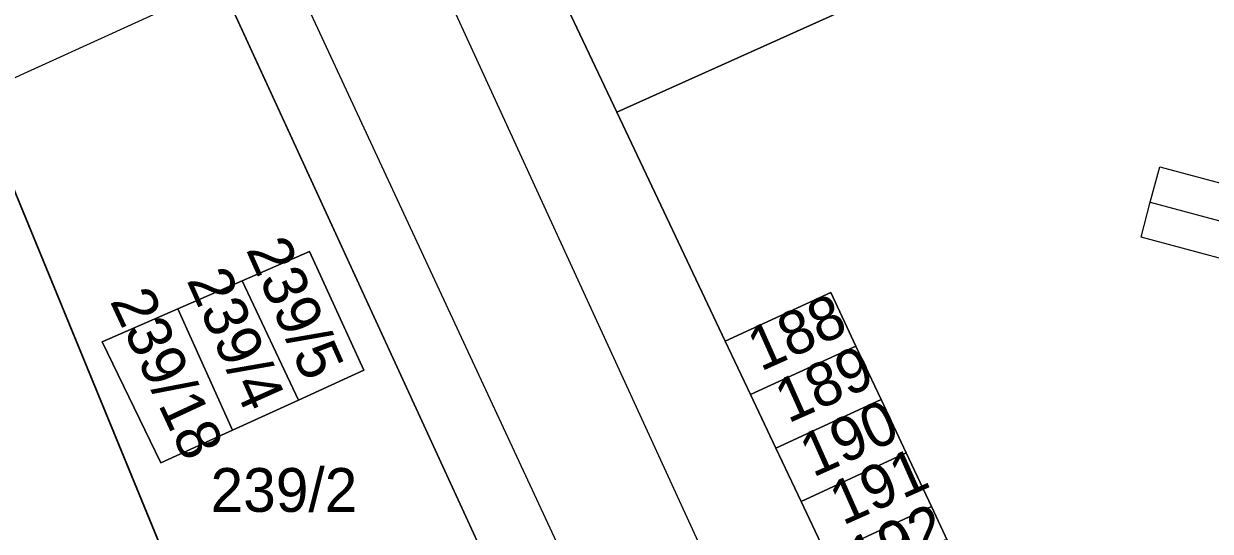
# Model space of a CAD drawing. Extents: x -264070 to -262271, y -1238894 to -1238141.
# Drawn here: x -263448.4 to -263394.3, y -1238419.2 to -1238396.1 of the extents above; entities that cross this region are included whole.
import ezdxf

# ---------------------------------------------------------------- set-up
doc = ezdxf.new("R2010")
doc.units = 0
for name, color, linetype in [('body_kn', 7, 'Continuous'), ('kladpar_druhypozemkov', 7, 'Continuous'), ('kladpar_hranice', 7, 'Continuous'), ('kladpar_parcelnecisla', 7, 'Continuous'), ('kladpar_plochy', 7, 'Continuous'), ('tarchy_linie', 7, 'Continuous'), ('zappar_hrandruhpozemk', 7, 'Continuous')]:
    doc.layers.add(name, color=color, linetype=linetype)

msp = doc.modelspace()

# ---------------------------------------------------------------- linework, layer by layer
at = {"layer": 'body_kn'}
for p, q in [((-263421.35, -1238400.1), (-263421.35, -1238400.1)), ((-263396.58, -1238402.6), (-263396.58, -1238402.6)), ((-263397.02, -1238404.21), (-263397.02, -1238404.21)), ((-263397.02, -1238404.21), (-263397.02, -1238404.21)), ((-263397.44, -1238405.81), (-263397.44, -1238405.81)), ((-263435.37, -1238406.46), (-263435.37, -1238406.46)), ((-263435.37, -1238406.46), (-263435.37, -1238406.46)), ((-263438.43, -1238407.8), (-263438.43, -1238407.8)), ((-263438.43, -1238407.8), (-263438.43, -1238407.8)), ((-263411.59, -1238408.34), (-263411.59, -1238408.34)), ((-263411.59, -1238408.34), (-263411.59, -1238408.34)), ((-263441.36, -1238409.08), (-263441.36, -1238409.08)), ((-263441.36, -1238409.08), (-263441.36, -1238409.08)), ((-263444.82, -1238410.59), (-263444.82, -1238410.59)), ((-263416.4, -1238410.56), (-263416.4, -1238410.56)), ((-263410.45, -1238410.78), (-263410.45, -1238410.78)), ((-263410.45, -1238410.78), (-263410.45, -1238410.78)), ((-263432.88, -1238411.88), (-263432.88, -1238411.88)), ((-263415.25, -1238412.99), (-263415.25, -1238412.99)), ((-263435.87, -1238413.25), (-263435.87, -1238413.25)), ((-263409.29, -1238413.22), (-263409.29, -1238413.22)), ((-263409.29, -1238413.22), (-263409.29, -1238413.22)), ((-263438.87, -1238414.62), (-263438.87, -1238414.62)), ((-263414.09, -1238415.44), (-263414.09, -1238415.44)), ((-263408.15, -1238415.66), (-263408.15, -1238415.66)), ((-263408.15, -1238415.66), (-263408.15, -1238415.66)), ((-263442.15, -1238416.11), (-263442.15, -1238416.11)), ((-263412.94, -1238417.88), (-263412.94, -1238417.88)), ((-263412.94, -1238417.88), (-263412.94, -1238417.88)), ((-263407, -1238418.11), (-263407, -1238418.11)), ((-263407, -1238418.11), (-263407, -1238418.11))]:
    msp.add_line(p, q, dxfattribs=at)
at = {"layer": 'kladpar_druhypozemkov'}
for p, q in [((-263434.9, -1238409.41), (-263434.9, -1238409.41)), ((-263413.88, -1238409.71), (-263413.88, -1238409.71)), ((-263437.92, -1238410.75), (-263437.92, -1238410.75)), ((-263440.84, -1238412.19), (-263440.84, -1238412.19)), ((-263412.73, -1238412.25), (-263412.73, -1238412.25)), ((-263411.47, -1238414.78), (-263411.47, -1238414.78)), ((-263436.46, -1238416.63), (-263436.46, -1238416.63)), ((-263410.51, -1238417.1), (-263410.51, -1238417.1))]:
    msp.add_line(p, q, dxfattribs=at)
at = {"layer": 'kladpar_hranice'}
msp.add_line((-263439.4, -1238394.24), (-263406.05, -1238466.82), dxfattribs=at)
for points in [[(-263409.73, -1238381.24), (-263404.6, -1238392.56), (-263406.47, -1238393.4), (-263406.89, -1238393.6), (-263421.35, -1238400.1), (-263426.69, -1238388.84), (-263419.5, -1238385.56), (-263417.07, -1238384.49), (-263409.73, -1238381.24)], [(-263426.69, -1238388.84), (-263421.35, -1238400.1), (-263416.4, -1238410.56), (-263415.25, -1238412.99), (-263414.09, -1238415.44), (-263412.94, -1238417.88)], [(-263406.05, -1238466.82), (-263406, -1238466.94), (-263414.72, -1238470.22), (-263416.14, -1238466.65), (-263417.47, -1238463.31), (-263418.83, -1238459.93), (-263420.12, -1238456.68), (-263426.11, -1238459), (-263450.61, -1238399.35), (-263451.66, -1238396.9), (-263440.52, -1238391.82), (-263439.4, -1238394.24)], [(-263385.76, -1238442.23), (-263398.56, -1238448.31), (-263400.24, -1238444.76), (-263395.51, -1238442.54), (-263396.66, -1238440.09), (-263397.81, -1238437.65), (-263398.96, -1238435.21), (-263400.11, -1238432.76), (-263401.25, -1238430.32), (-263402.41, -1238427.87), (-263403.55, -1238425.44), (-263404.7, -1238423), (-263405.85, -1238420.55), (-263407, -1238418.11), (-263408.15, -1238415.66), (-263409.29, -1238413.22), (-263410.45, -1238410.78), (-263411.59, -1238408.34), (-263416.4, -1238410.56), (-263421.35, -1238400.1), (-263406.89, -1238393.6)], [(-263374.18, -1238529.81), (-263394.31, -1238484.87), (-263394.88, -1238484.24), (-263395.5, -1238483.56), (-263397.23, -1238482.35), (-263398.6, -1238481.71), (-263400.02, -1238481.47), (-263402.52, -1238482.03), (-263405.07, -1238476.13), (-263404.1, -1238475.59), (-263403.06, -1238474.31), (-263402.83, -1238473.77), (-263406, -1238466.94), (-263406.05, -1238466.82), (-263439.4, -1238394.24)], [(-263493.11, -1238415.76), (-263470.58, -1238405.55), (-263468.15, -1238404.43), (-263451.66, -1238396.9), (-263450.61, -1238399.35), (-263426.11, -1238459), (-263424.74, -1238462.35), (-263423.38, -1238465.68), (-263422.04, -1238468.97), (-263420.59, -1238472.47), (-263419.19, -1238475.61), (-263423.39, -1238477.55), (-263433.56, -1238482.16), (-263502.82, -1238513.93), (-263509.7, -1238497.82), (-263513.9, -1238488.48), (-263515.71, -1238484.44), (-263521.05, -1238472.6), (-263524.45, -1238465.05), (-263526.3, -1238460.78), (-263530.53, -1238451.52), (-263534.06, -1238443.82)], [(-263435.87, -1238413.25), (-263432.88, -1238411.88), (-263435.37, -1238406.46), (-263438.43, -1238407.8), (-263441.36, -1238409.08), (-263444.82, -1238410.59), (-263442.15, -1238416.11), (-263438.87, -1238414.62), (-263435.87, -1238413.25)], [(-263435.37, -1238406.46), (-263432.88, -1238411.88), (-263435.87, -1238413.25), (-263438.43, -1238407.8), (-263435.37, -1238406.46)], [(-263438.43, -1238407.8), (-263435.87, -1238413.25), (-263438.87, -1238414.62), (-263441.36, -1238409.08), (-263438.43, -1238407.8)], [(-263411.59, -1238408.34), (-263410.45, -1238410.78), (-263415.25, -1238412.99), (-263416.4, -1238410.56), (-263411.59, -1238408.34)], [(-263441.36, -1238409.08), (-263438.87, -1238414.62), (-263442.15, -1238416.11), (-263444.82, -1238410.59), (-263441.36, -1238409.08)], [(-263410.45, -1238410.78), (-263409.29, -1238413.22), (-263414.09, -1238415.44), (-263415.25, -1238412.99), (-263410.45, -1238410.78)], [(-263409.29, -1238413.22), (-263408.15, -1238415.66), (-263412.94, -1238417.88), (-263414.09, -1238415.44), (-263409.29, -1238413.22)], [(-263408.15, -1238415.66), (-263407, -1238418.11), (-263411.79, -1238420.32), (-263412.94, -1238417.88), (-263408.15, -1238415.66)], [(-263412.94, -1238417.88), (-263411.79, -1238420.32), (-263410.64, -1238422.77), (-263409.48, -1238425.21), (-263408.32, -1238427.66), (-263407.17, -1238430.1), (-263406.01, -1238432.54), (-263404.86, -1238434.99), (-263403.71, -1238437.43), (-263402.55, -1238439.88), (-263401.4, -1238442.32), (-263400.24, -1238444.76), (-263398.56, -1238448.31), (-263400.91, -1238449.29), (-263393.39, -1238465.63), (-263385.7, -1238482.33), (-263378.03, -1238499.02), (-263370.62, -1238515.58), (-263372.75, -1238516.78), (-263372.99, -1238517.35), (-263372.82, -1238518.46), (-263372.34, -1238519.45), (-263367.45, -1238529.86)], [(-263407, -1238418.11), (-263405.85, -1238420.55), (-263410.64, -1238422.77), (-263411.79, -1238420.32), (-263407, -1238418.11)]]:
    msp.add_lwpolyline(points, dxfattribs=at)
at = {"layer": 'kladpar_plochy'}
for p, q in [((-263421.35, -1238400.1), (-263406.89, -1238393.6)), ((-263439.4, -1238394.24), (-263406.05, -1238466.82)), ((-263426.11, -1238459), (-263450.61, -1238399.35)), ((-263450.61, -1238399.35), (-263426.11, -1238459)), ((-263416.4, -1238410.56), (-263421.35, -1238400.1)), ((-263435.37, -1238406.46), (-263438.43, -1238407.8)), ((-263432.88, -1238411.88), (-263435.37, -1238406.46)), ((-263438.43, -1238407.8), (-263441.36, -1238409.08)), ((-263411.59, -1238408.34), (-263416.4, -1238410.56)), ((-263410.45, -1238410.78), (-263411.59, -1238408.34)), ((-263441.36, -1238409.08), (-263444.82, -1238410.59)), ((-263444.82, -1238410.59), (-263442.15, -1238416.11)), ((-263409.29, -1238413.22), (-263410.45, -1238410.78)), ((-263435.87, -1238413.25), (-263432.88, -1238411.88)), ((-263438.87, -1238414.62), (-263435.87, -1238413.25)), ((-263408.15, -1238415.66), (-263409.29, -1238413.22)), ((-263442.15, -1238416.11), (-263438.87, -1238414.62)), ((-263407, -1238418.11), (-263408.15, -1238415.66)), ((-263405.85, -1238420.55), (-263407, -1238418.11))]:
    msp.add_line(p, q, dxfattribs=at)
for points in [[(-263409.73, -1238381.24), (-263404.6, -1238392.56), (-263406.47, -1238393.4), (-263406.89, -1238393.6), (-263421.35, -1238400.1), (-263426.69, -1238388.84), (-263419.5, -1238385.56), (-263417.07, -1238384.49)], [(-263435.37, -1238406.46), (-263432.88, -1238411.88), (-263435.87, -1238413.25), (-263438.43, -1238407.8)], [(-263438.43, -1238407.8), (-263435.87, -1238413.25), (-263438.87, -1238414.62), (-263441.36, -1238409.08)], [(-263411.59, -1238408.34), (-263410.45, -1238410.78), (-263415.25, -1238412.99), (-263416.4, -1238410.56)], [(-263441.36, -1238409.08), (-263438.87, -1238414.62), (-263442.15, -1238416.11), (-263444.82, -1238410.59)], [(-263410.45, -1238410.78), (-263409.29, -1238413.22), (-263414.09, -1238415.44), (-263415.25, -1238412.99)], [(-263409.29, -1238413.22), (-263408.15, -1238415.66), (-263412.94, -1238417.88), (-263414.09, -1238415.44)], [(-263408.15, -1238415.66), (-263407, -1238418.11), (-263411.79, -1238420.32), (-263412.94, -1238417.88)], [(-263407, -1238418.11), (-263405.85, -1238420.55), (-263410.64, -1238422.77), (-263411.79, -1238420.32)]]:
    msp.add_lwpolyline(points, close=True, dxfattribs=at)
for points in [[(-263426.69, -1238388.84), (-263421.35, -1238400.1), (-263416.4, -1238410.56), (-263415.25, -1238412.99), (-263414.09, -1238415.44), (-263412.94, -1238417.88), (-263411.79, -1238420.32), (-263410.64, -1238422.77), (-263409.48, -1238425.21), (-263408.32, -1238427.66), (-263407.17, -1238430.1), (-263406.01, -1238432.54), (-263404.86, -1238434.99), (-263403.71, -1238437.43), (-263402.55, -1238439.88), (-263401.4, -1238442.32), (-263400.24, -1238444.76), (-263398.56, -1238448.31), (-263400.91, -1238449.29), (-263393.39, -1238465.63)], [(-263374.18, -1238529.81), (-263394.31, -1238484.87), (-263394.88, -1238484.24), (-263395.5, -1238483.56), (-263397.23, -1238482.35), (-263398.6, -1238481.71), (-263400.02, -1238481.47), (-263402.52, -1238482.03), (-263405.07, -1238476.13), (-263404.1, -1238475.59), (-263403.06, -1238474.31), (-263402.83, -1238473.77), (-263406, -1238466.94), (-263406.05, -1238466.82), (-263439.4, -1238394.24)]]:
    msp.add_lwpolyline(points, dxfattribs=at)
at = {"layer": 'tarchy_linie'}
for points in [[(-263378.05, -1238411.02), (-263397.44, -1238405.81), (-263397.02, -1238404.21), (-263396.58, -1238402.6), (-263378.82, -1238407.37)], [(-263397.02, -1238404.21), (-263377.69, -1238409.4), (-263366.46, -1238411.44), (-263358.85, -1238425.64), (-263336.16, -1238470.78), (-263332.6, -1238476.95), (-263296.56, -1238459.94), (-263276.12, -1238477.1)]]:
    msp.add_lwpolyline(points, dxfattribs=at)
at = {"layer": 'zappar_hrandruhpozemk'}
for p, q in [((-263430.76, -1238391.13), (-263411.35, -1238433.43)), ((-263450.61, -1238399.35), (-263439.4, -1238394.24))]:
    msp.add_line(p, q, dxfattribs=at)
msp.add_lwpolyline([(-263438.05, -1238390.73), (-263437.45, -1238391.34), (-263436.82, -1238392.33), (-263423.1, -1238421.9)], dxfattribs=at)

# ---------------------------------------------------------------- texts
at = {"layer": 'kladpar_parcelnecisla'}
for s, rotation, p in [('239/5', 294, (-263438.276, -1238406.374)), ('239/4', 294, (-263440.983, -1238407.774)), ('239/18', 295, (-263444.483, -1238408.725)), ('188', 24, (-263414.79, -1238411.955)), ('189', 24, (-263413.538, -1238414.325)), ('190', 24, (-263412.408, -1238416.795)), ('191', 24, (-263411.045, -1238418.986)), ('192', 24, (-263410.229, -1238421.547))]:
    msp.add_text(s, height=2, rotation=rotation, dxfattribs=at).set_placement(p)
msp.add_text('239/2', height=2, dxfattribs=at).set_placement((-263439.875, -1238418.35))

doc.saveas('drawing.dxf')
